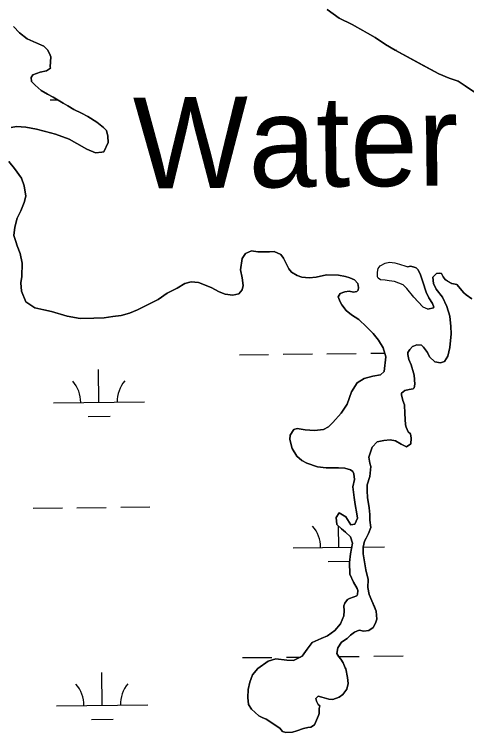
# Model space of a CAD drawing. Extents: x 3734862 to 3772949, y 391520 to 417239.
# Drawn here: x 3760730 to 3761226, y 407364 to 408153 of the extents above; entities that cross this region are included whole.
import ezdxf

# ---------------------------------------------------------------- set-up
doc = ezdxf.new("R2010")
doc.units = 0
for name, color, linetype in [('V-RIVR-IDEN', 7, 'Continuous'), ('V-TOPO-SHOR', 7, 'Continuous'), ('V-WETL-SWMP', 7, 'Continuous')]:
    doc.layers.add(name, color=color, linetype=linetype)

msp = doc.modelspace()

# ---------------------------------------------------------------- linework, layer by layer
at = {"layer": 'V-TOPO-SHOR'}
for points in [[(3761073.09, 408158.4), (3761086.43, 408148.91), (3761100.57, 408141.77), (3761112.34, 408135.04), (3761125.69, 408127.52), (3761137.07, 408119.99), (3761147.67, 408113.66), (3761162.98, 408105.34), (3761175.16, 408098.61), (3761195.58, 408087.51), (3761206.97, 408082.75), (3761216.79, 408079.56), (3761224.64, 408074.42), (3761236.8, 408066.11)], [(3760726.51, 408028.79), (3760732.4, 408029.94), (3760742.6, 408029.11), (3760754.37, 408026.72), (3760764.17, 408024.33), (3760775.15, 408021.54), (3760790.04, 408015.98), (3760798.66, 408011.24), (3760809.63, 408004.92), (3760819.03, 408000.96), (3760826.1, 408001.72), (3760828.06, 408002.1), (3760832.81, 408012.29), (3760832.45, 408019.35), (3760830.9, 408025.25), (3760827.77, 408028.79), (3760820.34, 408034.71), (3760810.55, 408040.63), (3760803.5, 408044.59), (3760795.27, 408048.54), (3760788.62, 408052.49), (3760783.52, 408055.26), (3760772.56, 408061.97), (3760766.29, 408065.14), (3760759.24, 408069.48), (3760752.98, 408075), (3760748.68, 408079.33), (3760748.3, 408083.65), (3760750.28, 408086.39), (3760758.14, 408089.51), (3760765.21, 408091.05), (3760769.54, 408093.78), (3760769.15, 408095.35), (3760769.98, 408106.34), (3760768.42, 408109.88), (3760766.47, 408113.81), (3760762.17, 408118.14), (3760751.2, 408122.9), (3760744.15, 408126.06), (3760735.54, 408132.77), (3760728.89, 408139.47)], [(3760817.17, 407819.23), (3760802.25, 407818.89), (3760787.74, 407821.7), (3760770.88, 407826.86), (3760762.25, 407828.47), (3760752.45, 407830.86), (3760745.01, 407835.6), (3760742.66, 407837.18), (3760737.99, 407848.97), (3760737.24, 407858), (3760738.05, 407865.06), (3760738.5, 407879.59), (3760736.19, 407890.19), (3760733.08, 407898.84), (3760731.53, 407903.55), (3760729.59, 407910.23), (3760730.41, 407919.26), (3760733.19, 407929.06), (3760737.15, 407937.29), (3760740.72, 407946.3), (3760742.71, 407953.36), (3760740.79, 407964.75), (3760737.68, 407973.01), (3760730.26, 407983.63), (3760724.01, 407991.51)], [(3761083.61, 407592.92), (3761082.85, 407600.38), (3761086.41, 407605.47), (3761093.45, 407601.12), (3761098.92, 407592.47), (3761103.63, 407593.23), (3761106.4, 407599.9), (3761105.64, 407604.61), (3761103.71, 407614.82), (3761102.56, 407622.28), (3761101.43, 407634.06), (3761103.03, 407642.3), (3761102.27, 407648.58), (3761101.1, 407650.94), (3761098.75, 407652.91), (3761092.48, 407654.51), (3761085.42, 407654.93), (3761072.07, 407654.98), (3761062.66, 407656.19), (3761050.89, 407660.16), (3761045.41, 407662.93), (3761039.93, 407667.66), (3761034.86, 407676.31), (3761032.15, 407686.14), (3761032.56, 407690.85), (3761036.51, 407697.11), (3761040.05, 407698.28), (3761049.07, 407696.67), (3761059.27, 407695.85), (3761069.09, 407696.99), (3761074.6, 407700.11), (3761079.32, 407704.8), (3761088.39, 407714.97), (3761095.1, 407724.76), (3761099.86, 407738.48), (3761106.18, 407748.27), (3761113.66, 407752.95), (3761123.09, 407755.66), (3761131.73, 407757.2), (3761135.67, 407760.72), (3761137.3, 407776.8), (3761134.59, 407786.63), (3761129.52, 407795.28), (3761123.66, 407802.37), (3761116.23, 407809.85), (3761108.02, 407817.73), (3761099.79, 407822.87), (3761093.92, 407827.6), (3761089.23, 407833.9), (3761087.29, 407837.44), (3761085.34, 407842.94), (3761087.32, 407846.47), (3761092.43, 407848.41), (3761097.14, 407849.18), (3761101.85, 407847.98), (3761105.78, 407848.75), (3761106.96, 407849.92), (3761107.36, 407853.06), (3761106.6, 407857.38), (3761103.08, 407861.32), (3761097.98, 407863.7), (3761093.28, 407865.29), (3761085.43, 407866.49), (3761072.48, 407866.93), (3761061.09, 407864.23), (3761053.24, 407863.47), (3761045.39, 407864.29), (3761040.29, 407866.27), (3761034.03, 407869.83), (3761030.9, 407873.37), (3761025.06, 407885.17), (3761022.32, 407889.11), (3761014.88, 407892.67), (3761009.78, 407892.29), (3760999.96, 407892.33), (3760997.22, 407892.34), (3760990.15, 407893.15), (3760983.47, 407890.43), (3760979.92, 407884.95), (3760977.91, 407872.4), (3760979.84, 407863.75), (3760980.98, 407855.11), (3760979.79, 407850.41), (3760976.24, 407846.1), (3760969.56, 407844.56), (3760961.32, 407845.77), (3760954.66, 407848.15), (3760946.04, 407852.89), (3760931.93, 407858.44), (3760924.08, 407859.25), (3760917.01, 407857.32), (3760908.75, 407852.25), (3760897.74, 407846.79), (3760887.9, 407839.77), (3760876.1, 407833.92), (3760865.09, 407828.47), (3760856.44, 407824.97), (3760847.01, 407822.26), (3760837.98, 407821.11), (3760828.55, 407819.58), (3760817.17, 407819.23)], [(3761183.53, 407829.09), (3761178.42, 407831.47), (3761172.15, 407838.18), (3761168.23, 407842.53), (3761160.39, 407852), (3761156.47, 407855.96), (3761151.75, 407857.94), (3761147.03, 407859.54), (3761141.13, 407860.34), (3761136.8, 407861.15), (3761131.69, 407861.56), (3761128.94, 407863.15), (3761128.16, 407864.72), (3761128.18, 407869.84), (3761128.98, 407873.77), (3761131.35, 407876.91), (3761136.88, 407879.65), (3761141.6, 407880.81), (3761147.5, 407880), (3761152.62, 407878.8), (3761159.3, 407876.41), (3761161.27, 407875.62)], [(3761183.53, 407829.09), (3761189.83, 407830.64), (3761190.23, 407831.42), (3761188.67, 407835.36), (3761184.75, 407841.68), (3761181.63, 407847.99), (3761178.13, 407859.42), (3761175.4, 407866.91), (3761173.06, 407872.42), (3761170.71, 407874.8), (3761167.56, 407875.6), (3761164.81, 407876.39), (3761163.23, 407876.01), (3761161.27, 407875.62)], [(3761215.31, 407856.19), (3761209.83, 407857.38), (3761205.13, 407860.15), (3761202.38, 407861.73), (3761200.44, 407864.88), (3761198.48, 407868.42), (3761196.13, 407868.82), (3761192.99, 407868.44), (3761189.05, 407864.53), (3761189.81, 407857.46), (3761192.53, 407851.17), (3761199.56, 407842.51), (3761204.24, 407832.28), (3761207.73, 407821.67), (3761208.86, 407810.29), (3761209.22, 407802.04), (3761208.41, 407794.59), (3761207.6, 407787.13), (3761205.6, 407777.72), (3761201.65, 407771.85), (3761197.33, 407770.29), (3761191.05, 407771.49), (3761185.19, 407777.01), (3761183.24, 407781.73), (3761178.95, 407787.64), (3761176.6, 407789.61), (3761171.5, 407790.02), (3761168.74, 407788.85), (3761166.78, 407788.07), (3761163.63, 407784.95), (3761161.65, 407781.81), (3761161.64, 407779.46), (3761162.8, 407773.96), (3761165.13, 407768.06), (3761167.85, 407759.42), (3761168.62, 407756.67), (3761169.37, 407746.85), (3761168.57, 407742.93), (3761167.39, 407741.75), (3761163.07, 407740.99), (3761158.35, 407739.83), (3761154.81, 407737.09), (3761154.8, 407735.13), (3761155.96, 407728.85), (3761157.9, 407724.13), (3761158.26, 407714.71), (3761159, 407702.14), (3761159.77, 407699.79), (3761162.11, 407694.67), (3761164.45, 407692.31), (3761165.22, 407687.6), (3761164.8, 407681.32), (3761160.08, 407678.2), (3761154.2, 407680.97), (3761147.94, 407684.52), (3761142.05, 407685.72), (3761135.38, 407684.96), (3761127.92, 407683.42), (3761122.4, 407677.55), (3761118.82, 407666.58), (3761119.98, 407660.29), (3761121.14, 407656.36), (3761119.92, 407645.38), (3761117.14, 407636.36), (3761117.11, 407629.69), (3761117.48, 407622.62), (3761119.01, 407611.23), (3761119.76, 407603.77)], [(3761231.74, 407840.42), (3761225.48, 407845.16), (3761223.13, 407847.13), (3761215.31, 407856.19)], [(3761119.76, 407603.77), (3761119.74, 407597.49), (3761120.89, 407589.64), (3761118.51, 407582.97), (3761115.74, 407577.88), (3761114.16, 407574.35), (3761112.56, 407568.08), (3761112.53, 407560.62), (3761113.69, 407553.94), (3761115.61, 407542.95), (3761117.92, 407532.34), (3761117.89, 407523.71), (3761119.04, 407515.85), (3761122.15, 407509.17), (3761124.87, 407502.48), (3761126.82, 407497.77), (3761127.57, 407488.73), (3761125.98, 407484.42), (3761123.61, 407479.72), (3761118.89, 407476.6), (3761113.39, 407475.84), (3761108.29, 407476.64), (3761103.18, 407474.7), (3761098.85, 407471.18), (3761094.91, 407467.66), (3761089.01, 407463.76), (3761084.67, 407457.5), (3761083.86, 407451.22), (3761085.81, 407447.68), (3761088.15, 407444.92), (3761090.49, 407440.99), (3761092.83, 407435.48), (3761093.61, 407434.3), (3761095.53, 407424.88), (3761096.29, 407418.2), (3761094.7, 407411.93), (3761090.36, 407406.05), (3761086.43, 407403.32), (3761079.35, 407400.6), (3761075.03, 407401.01), (3761067.19, 407403.4), (3761063.27, 407404.2), (3761060.51, 407401.85), (3761061.29, 407398.71), (3761063.23, 407395.17), (3761065.19, 407393.59), (3761064.39, 407390.85), (3761064.38, 407385.35), (3761063.58, 407383), (3761059.22, 407372.81), (3761055.29, 407370.47), (3761051.76, 407370.09), (3761047.04, 407368.93), (3761039.97, 407366.21), (3761035.25, 407364.66), (3761027.79, 407364.29), (3761024.26, 407365.48), (3761021.14, 407369.03), (3761006.26, 407378.9), (3761001.95, 407380.88), (3760998.03, 407382.85), (3760994.12, 407386.4), (3760990.21, 407389.95), (3760986.69, 407395.07), (3760985.94, 407402.92), (3760986.36, 407411.55), (3760988.36, 407419.79), (3760991.14, 407427.63), (3760997.05, 407434.67), (3761008.46, 407442.87), (3761016.71, 407445.19), (3761028.88, 407443.97), (3761036.33, 407443.55), (3761045.77, 407448.22), (3761051.3, 407456.05), (3761056.82, 407463.1), (3761066.65, 407467.77), (3761073.33, 407470.49), (3761081.6, 407476.35), (3761087.91, 407483.78), (3761091.47, 407492.4), (3761091.89, 407497.9), (3761091.51, 407503.39), (3761092.31, 407506.53), (3761095.46, 407510.45), (3761097.43, 407511.61), (3761101.76, 407513.17), (3761105.69, 407514.33), (3761106.48, 407515.9), (3761106.88, 407520.21), (3761106.11, 407522.57), (3761101.82, 407529.65), (3761097.93, 407538.3), (3761097.58, 407551.26), (3761098.8, 407560.67), (3761100.8, 407572.44), (3761098.87, 407579.12), (3761093.39, 407584.24), (3761088.7, 407588.19), (3761083.61, 407592.92)]]:
    msp.add_lwpolyline(points, dxfattribs=at)
at = {"layer": 'V-WETL-SWMP'}
for p, q in [((3761147.47, 408113.78), (3761149.33, 408113.8)), ((3760769.29, 408059.04), (3760777.21, 408059.12)), ((3760976.85, 407779.28), (3761008.85, 407779.62)), ((3761024.85, 407779.79), (3761056.85, 407780.13)), ((3761072.85, 407780.3), (3761104.84, 407780.64)), ((3761120.84, 407780.81), (3761136.15, 407780.97)), ((3760822.8, 407726.91), (3760822.42, 407762.91)), ((3760772.81, 407726.38), (3760872.8, 407727.44)), ((3760810.97, 407711.36), (3760834.97, 407711.61)), ((3760750.62, 407610.71), (3760782.62, 407611.05)), ((3760798.62, 407611.22), (3760830.62, 407611.56)), ((3760846.61, 407611.73), (3760878.61, 407612.06)), ((3761085.94, 407567.82), (3761085.69, 407590.98)), ((3761035.94, 407567.29), (3761100.04, 407567.97)), ((3761112.57, 407568.1), (3761135.93, 407568.35)), ((3761074.1, 407552.26), (3761097.74, 407552.51)), ((3760980.37, 407446.63), (3761012.36, 407446.97)), ((3761028.36, 407447.13), (3761043.91, 407447.3)), ((3761085.77, 407447.74), (3761108.36, 407447.98)), ((3761124.36, 407448.15), (3761156.36, 407448.49)), ((3760826.32, 407394.26), (3760825.94, 407430.25)), ((3760776.32, 407393.73), (3760876.32, 407394.78)), ((3760814.48, 407378.7), (3760838.48, 407378.95))]:
    msp.add_line(p, q, dxfattribs=at)
for points in [[(3761236.8, 408066.11), (3761224.64, 408074.42), (3761216.79, 408079.56), (3761206.96, 408082.75), (3761195.57, 408087.51), (3761147.67, 408113.66), (3761137.07, 408120), (3761125.69, 408127.52), (3761100.57, 408141.77), (3761086.43, 408148.91), (3761073.09, 408158.4)], [(3760728.89, 408139.47), (3760735.54, 408132.77), (3760744.15, 408126.06), (3760762.17, 408118.14), (3760766.47, 408113.81), (3760768.42, 408109.88), (3760769.98, 408106.34), (3760769.15, 408095.35), (3760769.54, 408093.78), (3760765.21, 408091.05), (3760758.14, 408089.51)], [(3760758.14, 408089.51), (3760750.28, 408086.39), (3760748.3, 408083.65), (3760748.68, 408079.34), (3760752.98, 408075), (3760759.24, 408069.48), (3760766.29, 408065.14), (3760772.56, 408061.97), (3760783.52, 408055.26), (3760788.61, 408052.49), (3760795.27, 408048.54), (3760803.5, 408044.59), (3760810.55, 408040.63), (3760820.34, 408034.71), (3760827.77, 408028.79), (3760830.9, 408025.25), (3760832.45, 408019.35), (3760832.81, 408012.29), (3760828.07, 408002.1), (3760826.1, 408001.72), (3760819.03, 408000.96), (3760809.63, 408004.92), (3760798.66, 408011.24), (3760790.04, 408015.98), (3760775.15, 408021.54), (3760754.37, 408026.72), (3760742.6, 408029.12), (3760732.4, 408029.94), (3760726.51, 408028.79)], [(3760724.01, 407991.51), (3760730.26, 407983.63), (3760737.68, 407973.01), (3760740.79, 407964.75), (3760742.71, 407953.36), (3760740.72, 407946.3), (3760737.15, 407937.29), (3760733.19, 407929.06), (3760730.41, 407919.26), (3760729.59, 407910.23), (3760731.53, 407903.55), (3760733.08, 407898.84), (3760736.19, 407890.19), (3760738.5, 407879.58), (3760738.05, 407865.06), (3760737.24, 407858), (3760737.99, 407848.97), (3760742.66, 407837.18), (3760752.45, 407830.86), (3760762.25, 407828.47), (3760770.88, 407826.86), (3760787.74, 407821.7), (3760802.25, 407818.9), (3760817.17, 407819.23), (3760828.55, 407819.58), (3760837.98, 407821.11), (3760847.01, 407822.26), (3760856.44, 407824.97), (3760865.09, 407828.47), (3760887.9, 407839.77), (3760897.74, 407846.79), (3760908.75, 407852.25), (3760917.01, 407857.32), (3760924.08, 407859.25), (3760931.93, 407858.44), (3760946.04, 407852.89), (3760954.66, 407848.15), (3760961.32, 407845.77), (3760969.56, 407844.56), (3760976.24, 407846.1), (3760979.79, 407850.41), (3760980.98, 407855.11), (3760979.84, 407863.75), (3760977.91, 407872.4), (3760979.92, 407884.95), (3760983.47, 407890.43), (3760990.15, 407893.15), (3760997.22, 407892.34), (3761009.78, 407892.29), (3761014.88, 407892.67), (3761022.33, 407889.1), (3761025.06, 407885.17), (3761030.9, 407873.37), (3761034.03, 407869.83), (3761040.29, 407866.27), (3761045.39, 407864.29), (3761053.24, 407863.47), (3761061.09, 407864.23), (3761072.48, 407866.93), (3761085.43, 407866.49), (3761093.28, 407865.29), (3761097.98, 407863.7), (3761103.08, 407861.32), (3761106.6, 407857.38), (3761107.36, 407853.06), (3761106.96, 407849.92)], [(3761205.6, 407777.72), (3761207.6, 407787.13), (3761209.22, 407802.04), (3761208.86, 407810.29), (3761207.73, 407821.67), (3761204.23, 407832.29), (3761199.56, 407842.51), (3761192.53, 407851.17), (3761189.81, 407857.46), (3761189.05, 407864.53), (3761192.99, 407868.44), (3761196.13, 407868.82), (3761198.48, 407868.42), (3761200.43, 407864.88), (3761202.39, 407861.73), (3761209.83, 407857.39), (3761215.32, 407856.19), (3761223.13, 407847.13), (3761225.48, 407845.16), (3761231.74, 407840.42)], [(3761106.96, 407849.92), (3761105.78, 407848.75), (3761101.85, 407847.98), (3761097.14, 407849.18), (3761092.43, 407848.41), (3761087.32, 407846.47), (3761085.34, 407842.94), (3761087.29, 407837.44), (3761089.23, 407833.9), (3761093.92, 407827.6), (3761099.79, 407822.87), (3761108.01, 407817.73), (3761116.23, 407809.85), (3761123.66, 407802.37), (3761129.52, 407795.28), (3761134.59, 407786.63), (3761137.3, 407776.8), (3761135.67, 407760.72), (3761131.73, 407757.2), (3761123.09, 407755.66), (3761113.66, 407752.95), (3761106.18, 407748.27), (3761099.86, 407738.48), (3761095.1, 407724.76), (3761088.39, 407714.97), (3761079.33, 407704.8), (3761074.6, 407700.11), (3761069.09, 407696.99), (3761059.27, 407695.85), (3761049.07, 407696.67), (3761040.05, 407698.28), (3761036.51, 407697.11), (3761032.56, 407690.85), (3761032.15, 407686.14), (3761034.86, 407676.32), (3761039.93, 407667.66), (3761045.41, 407662.93), (3761050.89, 407660.16), (3761062.66, 407656.19), (3761072.07, 407654.98), (3761085.42, 407654.93), (3761092.48, 407654.51), (3761098.75, 407652.91), (3761101.1, 407650.94), (3761102.27, 407648.58), (3761103.03, 407642.3), (3761101.43, 407634.06), (3761102.56, 407622.28), (3761103.71, 407614.82), (3761105.64, 407604.61), (3761106.4, 407599.9), (3761103.63, 407593.23), (3761098.92, 407592.47), (3761093.45, 407601.12), (3761086.41, 407605.47), (3761082.85, 407600.38), (3761083.61, 407592.92), (3761088.7, 407588.19), (3761093.39, 407584.24), (3761098.87, 407579.12), (3761100.8, 407572.44), (3761098.8, 407560.67), (3761097.58, 407551.26), (3761097.93, 407538.3), (3761101.82, 407529.65), (3761106.11, 407522.57), (3761106.89, 407520.21), (3761106.48, 407515.9), (3761105.69, 407514.33), (3761101.76, 407513.17), (3761097.43, 407511.61), (3761095.46, 407510.44), (3761092.31, 407506.53), (3761091.51, 407503.39), (3761091.89, 407497.9), (3761091.47, 407492.4), (3761087.91, 407483.78), (3761081.6, 407476.35), (3761073.33, 407470.49), (3761066.65, 407467.77), (3761056.82, 407463.1), (3761051.3, 407456.05), (3761045.77, 407448.22), (3761036.33, 407443.55), (3761028.88, 407443.97), (3761016.71, 407445.19), (3761008.46, 407442.87), (3760997.05, 407434.67), (3760991.14, 407427.63), (3760988.36, 407419.79), (3760986.36, 407411.55), (3760985.94, 407402.92), (3760986.69, 407395.07), (3760990.21, 407389.95), (3760998.03, 407382.85), (3761001.95, 407380.88), (3761006.26, 407378.9), (3761021.14, 407369.03), (3761024.26, 407365.48), (3761027.79, 407364.29), (3761035.25, 407364.66)], [(3761035.25, 407364.66), (3761039.97, 407366.21), (3761047.04, 407368.93), (3761051.76, 407370.09), (3761055.29, 407370.47), (3761059.22, 407372.81), (3761063.58, 407383), (3761064.38, 407385.35), (3761064.4, 407390.85), (3761065.19, 407393.59), (3761063.23, 407395.17), (3761061.29, 407398.71), (3761060.51, 407401.85), (3761063.27, 407404.2), (3761067.19, 407403.4), (3761075.03, 407401.01), (3761079.35, 407400.6), (3761086.42, 407403.32), (3761090.36, 407406.05), (3761094.7, 407411.93), (3761096.29, 407418.2), (3761095.53, 407424.88), (3761093.61, 407434.3), (3761092.83, 407435.48), (3761090.49, 407440.99), (3761088.15, 407444.92), (3761085.81, 407447.68), (3761083.86, 407451.22), (3761084.67, 407457.5), (3761089.01, 407463.76), (3761094.91, 407467.66), (3761098.85, 407471.18), (3761103.18, 407474.7), (3761108.29, 407476.64), (3761113.39, 407475.84), (3761118.89, 407476.6), (3761123.61, 407479.72), (3761125.98, 407484.42), (3761127.57, 407488.73), (3761126.82, 407497.77), (3761122.15, 407509.17), (3761119.04, 407515.85), (3761117.89, 407523.71), (3761117.92, 407532.34), (3761115.61, 407542.95), (3761112.53, 407560.62), (3761112.56, 407568.08), (3761114.16, 407574.35), (3761115.74, 407577.88), (3761118.51, 407582.97), (3761120.89, 407589.64), (3761119.74, 407597.49), (3761119.76, 407603.77), (3761119.01, 407611.23), (3761117.48, 407622.62), (3761117.11, 407629.69), (3761117.14, 407636.36), (3761119.92, 407645.38), (3761121.14, 407656.36), (3761119.98, 407660.29), (3761118.82, 407666.58), (3761122.4, 407677.55), (3761127.92, 407683.42), (3761135.38, 407684.96), (3761142.06, 407685.72), (3761147.94, 407684.52), (3761154.2, 407680.97), (3761160.08, 407678.2), (3761164.8, 407681.32), (3761165.22, 407687.6), (3761164.45, 407692.31), (3761162.11, 407694.67), (3761159.77, 407699.78), (3761159, 407702.14), (3761158.26, 407714.71), (3761157.9, 407724.13), (3761155.96, 407728.85), (3761154.8, 407735.13), (3761154.81, 407737.09), (3761158.35, 407739.83), (3761163.07, 407740.99), (3761167.39, 407741.75), (3761168.57, 407742.93), (3761169.37, 407746.85), (3761168.62, 407756.67), (3761167.85, 407759.42), (3761165.13, 407768.06), (3761162.8, 407773.96), (3761161.64, 407779.46), (3761161.65, 407781.81), (3761163.63, 407784.95), (3761166.78, 407788.07), (3761171.5, 407790.02), (3761176.6, 407789.61), (3761178.95, 407787.64), (3761183.24, 407781.73), (3761185.19, 407777.01), (3761191.05, 407771.5), (3761197.33, 407770.29), (3761201.65, 407771.85), (3761205.6, 407777.72)]]:
    msp.add_lwpolyline(points, dxfattribs=at)
msp.add_lwpolyline([(3761183.53, 407829.09), (3761178.42, 407831.47), (3761168.23, 407842.53), (3761160.39, 407852), (3761156.47, 407855.96), (3761151.75, 407857.94), (3761147.03, 407859.53), (3761141.13, 407860.34), (3761136.8, 407861.15), (3761131.69, 407861.56), (3761128.94, 407863.15), (3761128.16, 407864.72), (3761128.18, 407869.84), (3761128.98, 407873.77), (3761131.35, 407876.91), (3761136.88, 407879.65), (3761141.6, 407880.81), (3761147.5, 407880), (3761152.62, 407878.8), (3761159.3, 407876.41), (3761161.27, 407875.62), (3761164.81, 407876.39), (3761170.71, 407874.8), (3761173.06, 407872.42), (3761175.4, 407866.91), (3761178.13, 407859.42), (3761181.63, 407847.99), (3761184.75, 407841.68), (3761188.67, 407835.36), (3761190.23, 407831.42), (3761189.83, 407830.64)], close=True, dxfattribs=at)
for centre, start, end in [((3760767.56, 407726.8), 359.83336, 41.37702), ((3760878.04, 407727.97), 139.83336, 181.37702), ((3761030.69, 407567.71), 359.83336, 41.37702), ((3760771.07, 407394.15), 359.83336, 41.37702), ((3760881.55, 407395.31), 139.83336, 181.37702)]:
    msp.add_arc(centre, 35.25, start, end, dxfattribs=at)

# ---------------------------------------------------------------- texts
at = {"layer": 'V-RIVR-IDEN'}
msp.add_text('Water', height=100, rotation=0.6, dxfattribs=at).set_placement((3760860.93, 407961.46))

doc.saveas('drawing.dxf')
